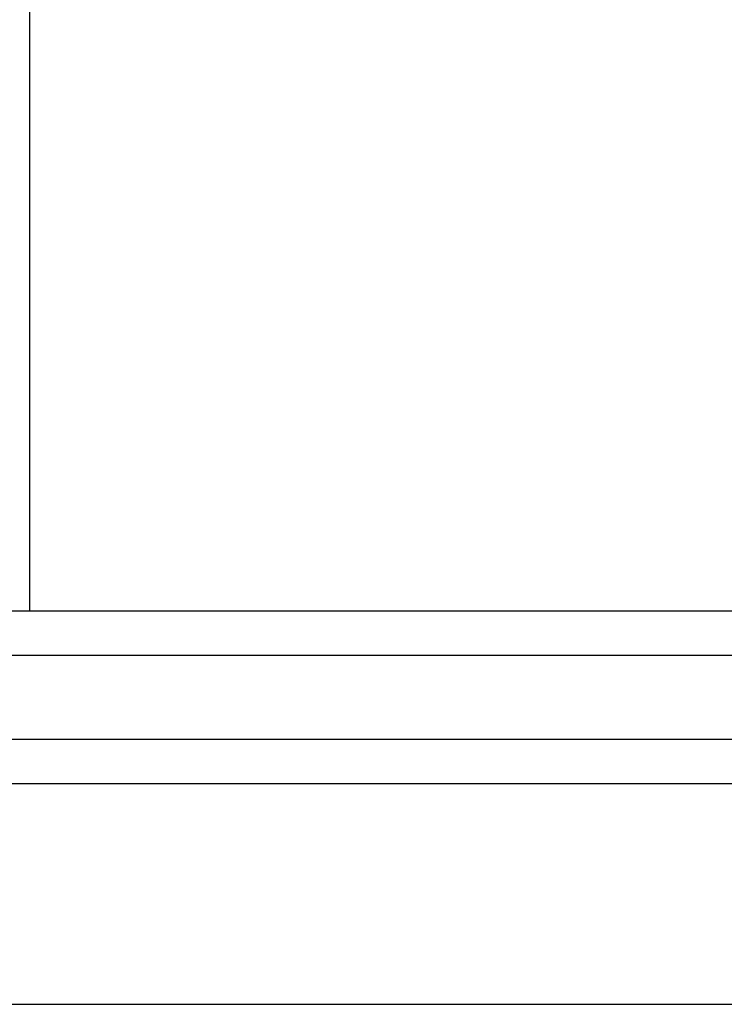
# Model space of a CAD drawing. Header units: inches. Extents: x 3 to 289, y 4 to 291.
# Tile 399 of 634: x 56.728 to 57.526, y 213.39 to 214.505. Entities that reach past the tile are written whole.
import ezdxf

# ---------------------------------------------------------------- set-up
doc = ezdxf.new("R2010")
doc.units = ezdxf.units.IN
doc.header["$LTSCALE"] = 0.5
doc.header["$MEASUREMENT"] = 0
doc.layers.add('PLOTVIEW1', color=7, linetype='Continuous')
doc.layers.add('STR_INS', color=8, linetype='Continuous')

msp = doc.modelspace()

# ---------------------------------------------------------------- linework, layer by layer
at = {"layer": 'PLOTVIEW1', "color": 252, "linetype": 'Continuous'}
msp.add_line((56.7397, 213.835, 0.0197), (56.7397, 214.8616, 0.0197), dxfattribs=at)
at = {"layer": 'PLOTVIEW1', "color": 97, "linetype": 'Continuous'}
for p, q in [((15.1747, 213.69), (61.1747, 213.69)), ((15.1747, 213.64), (61.1747, 213.64)), ((15.1747, 213.39), (61.1747, 213.39))]:
    msp.add_line(p, q, dxfattribs=at)
at = {"layer": 'STR_INS', "color": 4, "linetype": 'Continuous'}
for p, q in [((61.1747, 213.835), (54.6748, 213.835)), ((61.1747, 213.785), (54.6748, 213.785))]:
    msp.add_line(p, q, dxfattribs=at)

doc.saveas('drawing.dxf')
